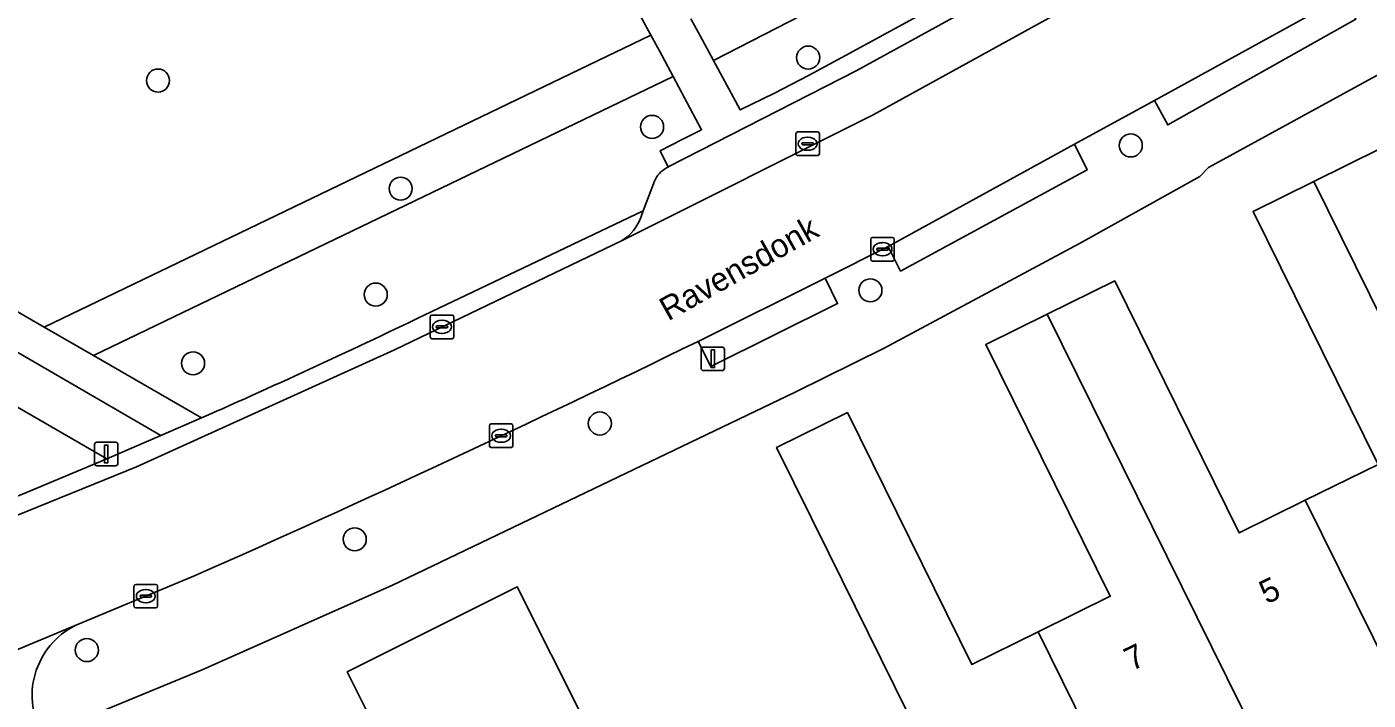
# Model space of a CAD drawing. Extents: x 157793 to 159380, y 380877 to 382313.
# Drawn here: x 158504.4 to 158561.3, y 381696.8 to 381725.4 of the extents above; entities that cross this region are included whole.
import ezdxf

# ---------------------------------------------------------------- set-up
doc = ezdxf.new("R2010")
doc.units = 0
for name, color, linetype in [('IMGEO_Boom', 7, 'Continuous'), ('IMGEO_Erf', 7, 'Continuous'), ('IMGEO_Groenvoorziening', 7, 'Continuous'), ('IMGEO_Kolk', 7, 'Continuous'), ('IMGEO_Lichtmast', 7, 'Continuous'), ('IMGEO_Openbare_ruimte_label', 7, 'Continuous'), ('IMGEO_Pand', 7, 'Continuous'), ('IMGEO_Pand_nummerreeks', 7, 'Continuous'), ('IMGEO_Parkeervlak_open', 7, 'Continuous'), ('IMGEO_Rijbaan_lokaal_open', 7, 'Continuous'), ('IMGEO_Voetpad_halfverhard', 7, 'Continuous'), ('IMGEO_Voetpad_open', 7, 'Continuous')]:
    doc.layers.add(name, color=color, linetype=linetype)

msp = doc.modelspace()

# ---------------------------------------------------------------- linework, layer by layer
at = {"layer": 'IMGEO_Boom'}
for centre in [(158537.504, 381724.117), (158509.92, 381723.144), (158530.883, 381721.178), (158551.192, 381720.389), (158520.214, 381718.556), (158540.145, 381714.241), (158519.158, 381714.059), (158511.407, 381711.142), (158528.665, 381708.588), (158518.265, 381703.672), (158506.899, 381698.971)]:
    msp.add_circle(centre, 0.489, dxfattribs=at)
at = {"layer": 'IMGEO_Erf'}
for points in [[(158561.886, 381723.495), (158554.489, 381719.45), (158554.124, 381719.066), (158549.014, 381716.233), (158540.723, 381711.791), (158536.952, 381709.911), (158519.868, 381701.725), (158511.79, 381698.13), (158507.274, 381696.265)], [(158563.646, 381695.104), (158557.98, 381692.307), (158556.539, 381695.226), (158550.87, 381692.427), (158545.057, 381689.557), (158538.377, 381703.083), (158536.163, 381707.566), (158539.167, 381709.049), (158544.448, 381698.355), (158547.257, 381699.742), (158550.317, 381701.253), (158545.041, 381711.938), (158547.648, 381713.225), (158550.514, 381714.64), (158555.795, 381703.944), (158558.597, 381705.327), (158561.682, 381706.85), (158556.379, 381717.591), (158558.96, 381718.865), (158561.788, 381720.262)], [(158519.429, 381695.079), (158517.943, 381698.042), (158525.155, 381701.66), (158528.057, 381695.876)]]:
    msp.add_lwpolyline(points, dxfattribs=at)
at = {"layer": 'IMGEO_Groenvoorziening'}
for points in [[(158497.655, 381740.162), (158496.596, 381717.965), (158497.055, 381717.316), (158500, 381715.615), (158505.082, 381712.679), (158530.827, 381725.074), (158529.613, 381727.338), (158528.674, 381729.089), (158528.588, 381728.979)], [(158557.942, 381731.432), (158558.919, 381732.037), (158556.119, 381735.35), (158554.964, 381734.702), (158553.677, 381734.144), (158544.147, 381729.477), (158533.482, 381724), (158534.523, 381722.078), (158534.621, 381721.897), (158536.075, 381722.612), (158537.514, 381723.355), (158538.939, 381724.126), (158550.595, 381730.495)], [(158532.529, 381725.758), (158532.903, 381725.067), (158533.482, 381724), (158544.147, 381729.477)], [(158531.492, 381719.44), (158531.557, 381719.473), (158531.225, 381720.166), (158532.156, 381720.639), (158532.982, 381721.058), (158531.774, 381723.31), (158507.179, 381711.468), (158511.759, 381708.822)], [(158530.501, 381717.607), (158530.982, 381718.871)], [(158521.514, 381713.33), (158530.501, 381717.607)], [(158495.212, 381716.059), (158494.118, 381714.974), (158507.752, 381707.087), (158510.042, 381708.071), (158501.352, 381713.11)], [(158502.048, 381703.963), (158503.505, 381704.507), (158503.236, 381705.219), (158504.173, 381705.593), (158507.752, 381707.087), (158494.118, 381714.974)]]:
    msp.add_lwpolyline(points, dxfattribs=at)
msp.add_lwpolyline([(158531.774, 381723.31), (158531.19, 381724.398), (158530.827, 381725.074), (158505.082, 381712.679), (158507.179, 381711.468)], close=True, dxfattribs=at)
for centre, radius, start, end in [((158532.112, 381718.371), 1.236, 120.1211, 156.1385), ((158385.874, 381994.036), 311.76, 293.81516, 295.79023)]:
    msp.add_arc(centre, radius, start, end, dxfattribs=at)
at = {"layer": 'IMGEO_Kolk'}
for p, q in [((158537.056, 381720.962), (158537.908, 381720.962)), ((158536.981, 381720.036), (158536.981, 381720.888)), ((158537.24, 381720.456), (158537.24, 381720.468)), ((158537.678, 381720.419), (158537.28, 381720.419)), ((158537.283, 381720.505), (158537.681, 381720.505)), ((158537.469, 381720.742), (158537.494, 381720.742)), ((158537.724, 381720.468), (158537.724, 381720.456)), ((158537.982, 381720.888), (158537.982, 381720.036)), ((158537.908, 381719.962), (158537.056, 381719.962)), ((158537.492, 381720.182), (158537.467, 381720.182)), ((158540.158, 381715.557), (158540.158, 381716.409)), ((158540.233, 381716.483), (158541.085, 381716.483)), ((158541.159, 381716.409), (158541.159, 381715.557)), ((158540.417, 381715.977), (158540.417, 381715.989)), ((158540.855, 381715.94), (158540.457, 381715.94)), ((158540.46, 381716.026), (158540.858, 381716.026)), ((158540.646, 381716.263), (158540.671, 381716.263)), ((158540.901, 381715.989), (158540.901, 381715.977)), ((158541.085, 381715.483), (158540.233, 381715.483)), ((158540.669, 381715.703), (158540.644, 381715.703)), ((158521.467, 381712.261), (158521.467, 381713.113)), ((158521.542, 381713.187), (158522.394, 381713.187)), ((158522.468, 381713.113), (158522.468, 381712.261)), ((158521.726, 381712.681), (158521.726, 381712.693)), ((158522.164, 381712.644), (158521.766, 381712.644)), ((158521.769, 381712.73), (158522.167, 381712.73)), ((158521.955, 381712.967), (158521.98, 381712.967)), ((158522.21, 381712.693), (158522.21, 381712.681)), ((158522.394, 381712.187), (158521.542, 381712.187)), ((158521.978, 381712.407), (158521.953, 381712.407)), ((158523.977, 381707.642), (158523.977, 381708.494)), ((158524.052, 381708.568), (158524.904, 381708.568)), ((158524.978, 381708.494), (158524.978, 381707.642)), ((158524.236, 381708.062), (158524.236, 381708.074)), ((158524.674, 381708.025), (158524.276, 381708.025)), ((158524.279, 381708.111), (158524.677, 381708.111)), ((158524.465, 381708.348), (158524.49, 381708.348)), ((158524.72, 381708.074), (158524.72, 381708.062)), ((158524.904, 381707.568), (158524.052, 381707.568)), ((158524.488, 381707.788), (158524.463, 381707.788)), ((158508.9, 381700.834), (158508.9, 381701.686)), ((158508.975, 381701.76), (158509.827, 381701.76)), ((158509.901, 381701.686), (158509.901, 381700.834)), ((158509.159, 381701.254), (158509.159, 381701.266)), ((158509.597, 381701.217), (158509.199, 381701.217)), ((158509.202, 381701.303), (158509.6, 381701.303)), ((158509.388, 381701.54), (158509.413, 381701.54)), ((158509.643, 381701.266), (158509.643, 381701.254)), ((158509.827, 381700.76), (158508.975, 381700.76)), ((158509.411, 381700.98), (158509.386, 381700.98))]:
    msp.add_line(p, q, dxfattribs=at)
for points in [[(158537.056, 381720.962), (158537.908, 381720.962)], [(158536.981, 381720.036), (158536.981, 381720.888)], [(158537.982, 381720.888), (158537.982, 381720.036)], [(158537.908, 381719.962), (158537.056, 381719.962)], [(158540.158, 381715.557), (158540.158, 381716.409)], [(158540.233, 381716.483), (158541.085, 381716.483)], [(158541.159, 381716.409), (158541.159, 381715.557)], [(158541.085, 381715.483), (158540.233, 381715.483)], [(158521.467, 381712.261), (158521.467, 381713.113)], [(158521.542, 381713.187), (158522.394, 381713.187)], [(158522.468, 381713.113), (158522.468, 381712.261)], [(158522.394, 381712.187), (158521.542, 381712.187)], [(158523.977, 381707.642), (158523.977, 381708.494)], [(158524.052, 381708.568), (158524.904, 381708.568)], [(158524.978, 381708.494), (158524.978, 381707.642)], [(158524.904, 381707.568), (158524.052, 381707.568)], [(158508.9, 381700.834), (158508.9, 381701.686)], [(158508.975, 381701.76), (158509.827, 381701.76)], [(158509.901, 381701.686), (158509.901, 381700.834)], [(158509.827, 381700.76), (158508.975, 381700.76)]]:
    msp.add_lwpolyline(points, dxfattribs=at)
for centre, radius, start, end in [((158537.058, 381720.886), 0.0765, 91.552, 178.448), ((158537.058, 381720.886), 0.0765, 91.552, 178.448), ((158537.906, 381720.886), 0.0765, 1.552, 88.448), ((158537.906, 381720.886), 0.0765, 1.552, 88.448), ((158537.28, 381720.465), 0.0403, 85.8775, 175.7526), ((158537.277, 381720.455), 0.0366, 178.938, 274.7102), ((158537.681, 381720.462), 0.043, 264.8664, 352.4533), ((158537.685, 381720.467), 0.0386, 1.7309, 96.639), ((158537.058, 381720.038), 0.0765, 181.552, 268.448), ((158537.058, 381720.038), 0.0765, 181.552, 268.448), ((158537.906, 381720.038), 0.0765, 271.552, 358.448), ((158537.906, 381720.038), 0.0765, 271.552, 358.448), ((158540.235, 381716.407), 0.0765, 91.552, 178.448), ((158540.235, 381716.407), 0.0765, 91.552, 178.448), ((158541.083, 381716.407), 0.0765, 1.552, 88.448), ((158541.083, 381716.407), 0.0765, 1.552, 88.448), ((158540.457, 381715.986), 0.0403, 85.8775, 175.7526), ((158540.454, 381715.976), 0.0366, 178.938, 274.7102), ((158540.858, 381715.983), 0.043, 264.8664, 352.4533), ((158540.862, 381715.988), 0.0386, 1.7309, 96.639), ((158540.235, 381715.559), 0.0765, 181.552, 268.448), ((158540.235, 381715.559), 0.0765, 181.552, 268.448), ((158541.083, 381715.559), 0.0765, 271.552, 358.448), ((158541.083, 381715.559), 0.0765, 271.552, 358.448), ((158521.544, 381713.111), 0.0765, 91.552, 178.448), ((158521.544, 381713.111), 0.0765, 91.552, 178.448), ((158522.392, 381713.111), 0.0765, 1.552, 88.448), ((158522.392, 381713.111), 0.0765, 1.552, 88.448), ((158521.766, 381712.69), 0.0403, 85.8775, 175.7526), ((158521.763, 381712.68), 0.0366, 178.938, 274.7102), ((158522.167, 381712.687), 0.043, 264.8664, 352.4533), ((158522.171, 381712.692), 0.0386, 1.7309, 96.639), ((158521.544, 381712.263), 0.0765, 181.552, 268.448), ((158521.544, 381712.263), 0.0765, 181.552, 268.448), ((158522.392, 381712.263), 0.0765, 271.552, 358.448), ((158522.392, 381712.263), 0.0765, 271.552, 358.448), ((158524.054, 381708.492), 0.0765, 91.552, 178.448), ((158524.054, 381708.492), 0.0765, 91.552, 178.448), ((158524.902, 381708.492), 0.0765, 1.552, 88.448), ((158524.902, 381708.492), 0.0765, 1.552, 88.448), ((158524.276, 381708.071), 0.0403, 85.8775, 175.7526), ((158524.273, 381708.061), 0.0366, 178.938, 274.7102), ((158524.677, 381708.068), 0.043, 264.8664, 352.4533), ((158524.681, 381708.073), 0.0386, 1.7309, 96.639), ((158524.054, 381707.644), 0.0765, 181.552, 268.448), ((158524.054, 381707.644), 0.0765, 181.552, 268.448), ((158524.902, 381707.644), 0.0765, 271.552, 358.448), ((158524.902, 381707.644), 0.0765, 271.552, 358.448), ((158508.977, 381701.684), 0.0765, 91.552, 178.448), ((158508.977, 381701.684), 0.0765, 91.552, 178.448), ((158509.825, 381701.684), 0.0765, 1.552, 88.448), ((158509.825, 381701.684), 0.0765, 1.552, 88.448), ((158509.199, 381701.263), 0.0403, 85.8775, 175.7526), ((158509.196, 381701.253), 0.0366, 178.938, 274.7102), ((158509.6, 381701.26), 0.043, 264.8664, 352.4533), ((158509.604, 381701.265), 0.0386, 1.7309, 96.639), ((158508.977, 381700.836), 0.0765, 181.552, 268.448), ((158508.977, 381700.836), 0.0765, 181.552, 268.448), ((158509.825, 381700.836), 0.0765, 271.552, 358.448), ((158509.825, 381700.836), 0.0765, 271.552, 358.448)]:
    msp.add_arc(centre, radius, start, end, dxfattribs=at)
for centre, major_axis, ratio, start_param, end_param in [((158537.468, 381720.462), (-0.387, 0.002), 0.722429, 4.712389, 7.853982), ((158537.493, 381720.462), (-0.39, 0.002), 0.717154, 1.570796, 4.712389), ((158540.645, 381715.983), (-0.387, 0.002), 0.722429, 4.712389, 7.853982), ((158540.67, 381715.983), (-0.39, 0.002), 0.717154, 1.570796, 4.712389), ((158521.954, 381712.687), (-0.387, 0.002), 0.722429, 4.712389, 7.853982), ((158521.979, 381712.687), (-0.39, 0.002), 0.717154, 1.570796, 4.712389), ((158524.464, 381708.068), (-0.387, 0.002), 0.722429, 4.712389, 7.853982), ((158524.489, 381708.068), (-0.39, 0.002), 0.717154, 1.570796, 4.712389), ((158509.387, 381701.26), (-0.387, 0.002), 0.722429, 4.712389, 7.853982), ((158509.412, 381701.26), (-0.39, 0.002), 0.717154, 1.570796, 4.712389)]:
    msp.add_ellipse(centre, major_axis=major_axis, ratio=ratio, start_param=start_param, end_param=end_param, dxfattribs=at)
at = {"layer": 'IMGEO_Lichtmast'}
for p, q in [((158532.963, 381710.933), (158532.963, 381711.733)), ((158532.963, 381711.733), (158532.963, 381710.933)), ((158533.063, 381711.833), (158533.853, 381711.833)), ((158533.853, 381711.833), (158533.063, 381711.833)), ((158533.953, 381711.733), (158533.953, 381710.933)), ((158533.953, 381710.933), (158533.953, 381711.733)), ((158533.853, 381710.833), (158533.063, 381710.833)), ((158533.063, 381710.833), (158533.853, 381710.833)), ((158507.227, 381706.894), (158507.227, 381707.694)), ((158507.227, 381707.694), (158507.227, 381706.894)), ((158507.327, 381707.794), (158508.117, 381707.794)), ((158508.117, 381707.794), (158507.327, 381707.794)), ((158508.217, 381707.694), (158508.217, 381706.894)), ((158508.217, 381706.894), (158508.217, 381707.694)), ((158508.117, 381706.794), (158507.327, 381706.794)), ((158507.327, 381706.794), (158508.117, 381706.794))]:
    msp.add_line(p, q, dxfattribs=at)
for points in [[(158533.383, 381711.708), (158533.533, 381711.708), (158533.533, 381710.958), (158533.383, 381710.958), (158533.383, 381711.708)], [(158507.647, 381707.669), (158507.797, 381707.669), (158507.797, 381706.919), (158507.647, 381706.919), (158507.647, 381707.669)]]:
    msp.add_lwpolyline(points, dxfattribs=at)
for centre, start, end in [((158533.063, 381711.733), 90, 180), ((158533.063, 381711.733), 90, 180), ((158533.853, 381711.733), 0, 90), ((158533.853, 381711.733), 360, 90), ((158533.063, 381710.933), 180, 270), ((158533.063, 381710.933), 180, 270), ((158533.853, 381710.933), 270, 0), ((158533.853, 381710.933), 270, 0), ((158507.327, 381707.694), 90, 180), ((158507.327, 381707.694), 90, 180), ((158508.117, 381707.694), 0, 90), ((158508.117, 381707.694), 360, 90), ((158507.327, 381706.894), 180, 270), ((158507.327, 381706.894), 180, 270), ((158508.117, 381706.894), 270, 0), ((158508.117, 381706.894), 270, 0)]:
    msp.add_arc(centre, 0.1, start, end, dxfattribs=at)
at = {"layer": 'IMGEO_Pand'}
for points in [[(158567.872, 381700.821), (158569.21, 381701.482), (158573.693, 381703.695), (158570.063, 381711.049), (158567.067, 381709.57), (158561.788, 381720.262), (158558.96, 381718.865)], [(158558.597, 381705.327), (158562.205, 381698.023), (158567.872, 381700.821), (158558.96, 381718.865), (158556.379, 381717.591), (158561.682, 381706.85)], [(158558.597, 381705.327), (158555.795, 381703.944), (158550.514, 381714.64), (158547.648, 381713.225), (158556.539, 381695.226), (158557.98, 381692.307), (158563.646, 381695.104), (158562.205, 381698.023)], [(158556.539, 381695.226), (158547.648, 381713.225), (158545.041, 381711.938), (158550.317, 381701.253), (158547.257, 381699.742), (158550.87, 381692.427)], [(158550.87, 381692.427), (158547.257, 381699.742), (158544.448, 381698.355), (158539.167, 381709.049), (158536.163, 381707.566), (158538.377, 381703.083), (158545.057, 381689.557)], [(158512.346, 381687.993), (158528.057, 381695.876), (158525.155, 381701.66), (158517.943, 381698.042), (158519.429, 381695.079), (158510.958, 381690.76)]]:
    msp.add_lwpolyline(points, close=True, dxfattribs=at)
at = {"layer": 'IMGEO_Parkeervlak_open'}
for points in [[(158529.584, 381716.344), (158540.268, 381721.694), (158557.942, 381731.432)], [(158554.46, 381731.757), (158554.45, 381731.752), (158554.44, 381731.747), (158539.544, 381723.563), (158531.599, 381719.495), (158531.557, 381719.473), (158531.492, 381719.44)], [(158530.982, 381718.871), (158530.501, 381717.607), (158530.413, 381717.374)]]:
    msp.add_lwpolyline(points, dxfattribs=at)
for centre, radius, start, end in [((158532.112, 381718.371), 1.236, 120.1211, 156.1385), ((158528.691, 381717.911), 1.804, 299.675, 342.667)]:
    msp.add_arc(centre, radius, start, end, dxfattribs=at)
at = {"layer": 'IMGEO_Rijbaan_lokaal_open'}
for points in [[(158532.835, 381712.074), (158538.227, 381714.749), (158540.896, 381716.103), (158548.81, 381720.437), (158552.202, 381722.294), (158560.197, 381726.706), (158560.504, 381726.87), (158557.942, 381731.432), (158540.268, 381721.694), (158529.584, 381716.344), (158519.948, 381711.717), (158509.006, 381706.741), (158503.505, 381704.507), (158502.048, 381703.963)], [(158498.937, 381696.899), (158506.411, 381700.014), (158511.495, 381702.133)], [(158506.411, 381700.014), (158498.937, 381696.899)]]:
    msp.add_lwpolyline(points, dxfattribs=at)
for centre, radius, start, end in [((158268.729, 382251.145), 600.291, 293.854363, 296.101498), ((158507.915, 381697.033), 3.339, 116.7751, 211.4271)]:
    msp.add_arc(centre, radius, start, end, dxfattribs=at)
at = {"layer": 'IMGEO_Voetpad_halfverhard'}
for points in [[(158507.179, 381711.468), (158505.082, 381712.679), (158500, 381715.615), (158497.055, 381717.316), (158496.596, 381717.965), (158495.212, 381716.059)], [(158496.115, 381716.132), (158498.737, 381714.622), (158500, 381713.894), (158501.352, 381713.11), (158510.042, 381708.071), (158511.759, 381708.822), (158507.179, 381711.468)]]:
    msp.add_lwpolyline(points, dxfattribs=at)
at = {"layer": 'IMGEO_Voetpad_open'}
for points in [[(158529.613, 381727.338), (158530.827, 381725.074), (158531.19, 381724.398), (158531.774, 381723.31), (158532.982, 381721.058), (158532.156, 381720.639), (158531.225, 381720.166), (158531.557, 381719.473), (158531.599, 381719.495), (158539.544, 381723.563), (158554.44, 381731.747)], [(158550.595, 381730.495), (158538.939, 381724.126), (158537.514, 381723.355), (158536.075, 381722.612), (158534.621, 381721.897), (158534.523, 381722.078), (158533.482, 381724), (158532.903, 381725.067), (158532.529, 381725.758)], [(158561.499, 381727.403), (158560.504, 381726.87), (158560.197, 381726.706), (158560.746, 381725.749), (158552.761, 381721.257), (158552.202, 381722.294), (158548.81, 381720.437), (158549.336, 381719.353), (158541.425, 381715.055), (158540.896, 381716.103), (158538.227, 381714.749), (158538.752, 381713.68), (158533.373, 381711.009), (158532.835, 381712.074)], [(158536.952, 381709.911), (158540.723, 381711.791), (158549.014, 381716.233), (158554.124, 381719.066), (158554.489, 381719.45), (158561.886, 381723.495)], [(158530.413, 381717.374), (158530.501, 381717.607), (158521.514, 381713.33)], [(158519.948, 381711.717), (158529.584, 381716.344)], [(158511.759, 381708.822), (158510.042, 381708.071), (158507.752, 381707.087), (158504.173, 381705.593), (158503.236, 381705.219), (158503.505, 381704.507), (158509.006, 381706.741), (158519.948, 381711.717)], [(158505.066, 381695.292), (158507.274, 381696.265), (158511.79, 381698.13), (158519.868, 381701.725), (158536.952, 381709.911)], [(158511.495, 381702.133), (158506.411, 381700.014)]]:
    msp.add_lwpolyline(points, dxfattribs=at)
for points in [[(158560.197, 381726.706), (158552.202, 381722.294), (158552.761, 381721.257), (158560.746, 381725.749)], [(158548.81, 381720.437), (158540.896, 381716.103), (158541.425, 381715.055), (158549.336, 381719.353)], [(158538.227, 381714.749), (158532.835, 381712.074), (158533.373, 381711.009), (158538.752, 381713.68)]]:
    msp.add_lwpolyline(points, close=True, dxfattribs=at)
for centre, radius, start, end in [((158528.691, 381717.911), 1.804, 299.675, 342.667), ((158385.874, 381994.036), 311.76, 293.81516, 295.79023), ((158268.729, 382251.145), 600.291, 293.854363, 296.101498), ((158507.915, 381697.033), 3.339, 116.7751, 211.4271)]:
    msp.add_arc(centre, radius, start, end, dxfattribs=at)

# ---------------------------------------------------------------- texts
at = {"layer": 'IMGEO_Openbare_ruimte_label'}
msp.add_text('Ravensdonk', height=1, rotation=29.4108, dxfattribs=at).set_placement((158531.566, 381712.917))
at = {"layer": 'IMGEO_Pand_nummerreeks'}
for s, p in [('5', (158556.963, 381700.899)), ('7', (158551.239, 381698.063))]:
    msp.add_text(s, height=1, rotation=26.353, dxfattribs=at).set_placement(p)

doc.saveas('drawing.dxf')
